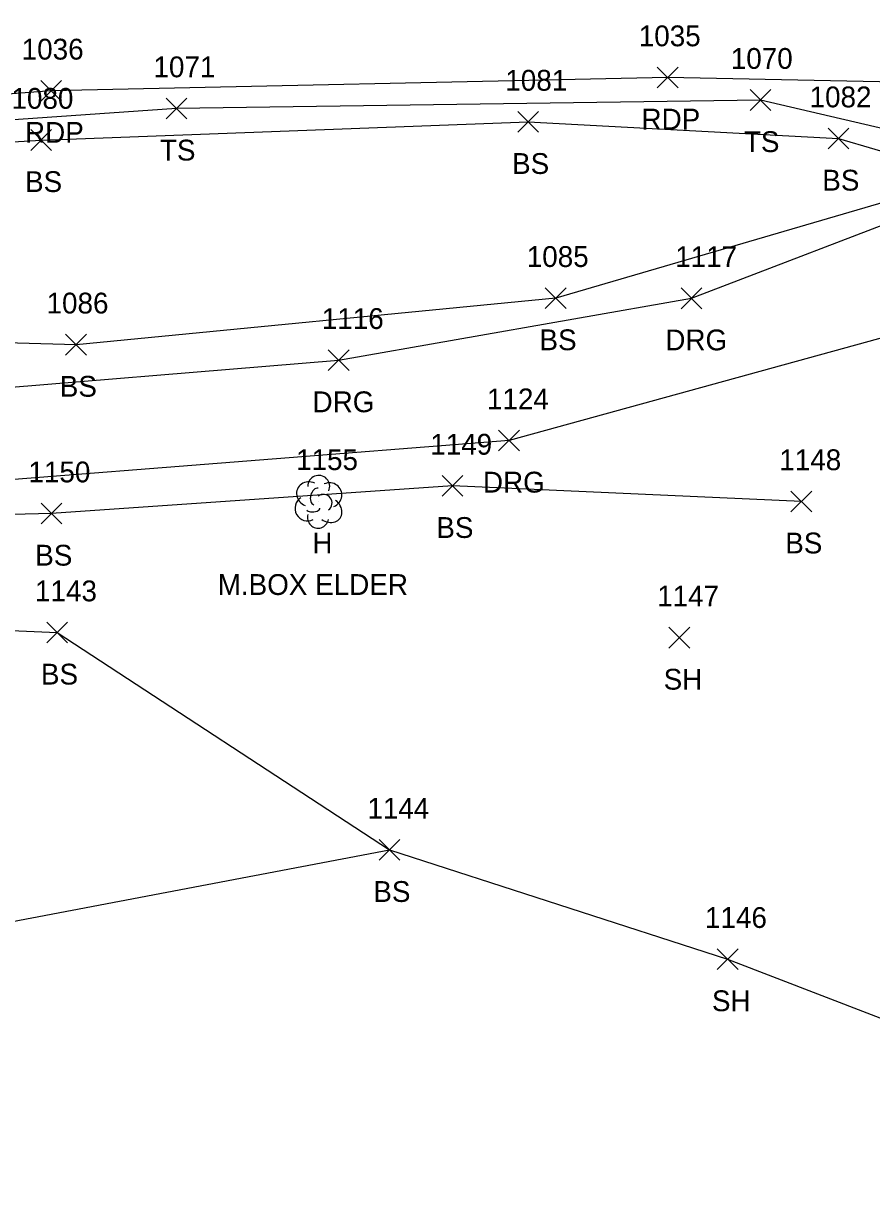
# Model space of a CAD drawing. Extents: x 1633660 to 1636532, y 388643 to 392631.
# Drawn here: x 1633824.5 to 1633906, y 388648.5 to 388760.6 of the extents above; entities that cross this region are included whole.
import ezdxf

# ---------------------------------------------------------------- set-up
doc = ezdxf.new("R2010")
doc.units = 0
for name, color, linetype in [('L_A', 7, 'Continuous'), ('L_C', 7, 'Continuous'), ('L_I', 7, 'Continuous'), ('L_TIC', 7, 'Continuous'), ('LELB', 7, 'Continuous'), ('LSOGP', 7, 'Continuous'), ('LTD', 7, 'Continuous'), ('P_A', 7, 'Continuous'), ('P_I', 7, 'Continuous'), ('P_TIC', 7, 'Continuous'), ('PET', 7, 'Continuous'), ('R_A', 7, 'Continuous'), ('R_I', 7, 'Continuous'), ('R_TIC', 7, 'Continuous'), ('RDG', 7, 'Continuous')]:
    doc.layers.add(name, color=color, linetype=linetype)

msp = doc.modelspace()

# ---------------------------------------------------------------- linework, layer by layer
at = {"layer": 'L_TIC'}
for points in [[(1633894.3, 388752.2), (1633896.3, 388754.2)], [(1633896.3, 388752.2), (1633894.3, 388754.2)], [(1633838.2, 388751.39), (1633840.2, 388753.39)], [(1633840.2, 388751.39), (1633838.2, 388753.39)], [(1633871.99, 388750.1), (1633873.99, 388752.1)], [(1633873.99, 388750.1), (1633871.99, 388752.1)], [(1633825.21, 388748.36), (1633827.21, 388750.36)], [(1633827.21, 388748.36), (1633825.21, 388750.36)], [(1633901.8, 388748.5), (1633903.8, 388750.5)], [(1633903.8, 388748.5), (1633901.8, 388750.5)], [(1633874.63, 388733.16), (1633876.63, 388735.16)], [(1633876.63, 388733.16), (1633874.63, 388735.16)], [(1633828.55, 388728.69), (1633830.55, 388730.69)], [(1633830.55, 388728.69), (1633828.55, 388730.69)], [(1633864.72, 388715.12), (1633866.72, 388717.12)], [(1633866.72, 388715.12), (1633864.72, 388717.12)], [(1633898.23, 388713.63), (1633900.23, 388715.63)], [(1633900.23, 388713.63), (1633898.23, 388715.63)], [(1633826.19, 388712.46), (1633828.19, 388714.46)], [(1633828.19, 388712.46), (1633826.19, 388714.46)], [(1633826.74, 388701.03), (1633828.74, 388703.03)], [(1633828.74, 388701.03), (1633826.74, 388703.03)], [(1633886.51, 388700.54), (1633888.51, 388702.54)], [(1633888.51, 388700.54), (1633886.51, 388702.54)], [(1633858.67, 388680.14), (1633860.67, 388682.14)], [(1633860.67, 388680.14), (1633858.67, 388682.14)], [(1633891.15, 388669.64), (1633893.15, 388671.64)], [(1633893.15, 388669.64), (1633891.15, 388671.64)]]:
    msp.add_lwpolyline(points, dxfattribs=at)
at = {"layer": 'LELB'}
for points in [[(1633911.66, 388744), (1633911.1, 388749.51), (1633895.3, 388753.2), (1633839.2, 388752.39), (1633786.72, 388748.73), (1633746.63, 388742.98), (1633714.32, 388735.32), (1633689.52, 388727.84)], [(1633690.14, 388726.28), (1633715.09, 388734.26), (1633748.91, 388740.99), (1633779.57, 388746.6), (1633826.21, 388749.36), (1633872.99, 388751.1), (1633902.8, 388749.5), (1633909.78, 388747.45), (1633910.04, 388744.21), (1633875.63, 388734.16), (1633829.55, 388729.69), (1633792.31, 388730.74), (1633761.73, 388730.77), (1633732.76, 388723.1), (1633695, 388705.89)], [(1633899.23, 388714.63), (1633865.72, 388716.12), (1633827.19, 388713.46), (1633798.26, 388712.72), (1633759.2, 388709.64)], [(1633782.89, 388704), (1633827.74, 388702.03), (1633859.67, 388681.14)]]:
    msp.add_lwpolyline(points, dxfattribs=at)
at = {"layer": 'LSOGP'}
msp.add_lwpolyline([(1633680.44, 388762.93), (1633681.12, 388754.49), (1633685.21, 388740.89), (1633689.74, 388728.83), (1633689.52, 388727.84), (1633690.14, 388726.28), (1633690.46, 388723.26), (1633692.38, 388718.01), (1633695, 388705.89), (1633695.31, 388701.36), (1633696.84, 388696.34), (1633699.77, 388685.7), (1633699.9, 388681.29), (1633701.68, 388675.06), (1633702.22, 388648.9), (1633731.73, 388648.49), (1633763.03, 388661.82), (1633790.65, 388672.13), (1633820.73, 388673.74), (1633859.67, 388681.14), (1633892.15, 388670.64), (1633924.06, 388658.35)], dxfattribs=at)
at = {"layer": 'LTD'}
msp.add_line((1633852.82, 388714.64), (1633852.82, 388714.64), dxfattribs=at)
msp.add_line((1633852.82, 388714.64), (1633852.82, 388714.64), dxfattribs=at)
msp.add_arc((1633852.87, 388716.08), 1.05, 335.5272, 180.9563, dxfattribs=at)
for centre, major_axis, ratio, start_param, end_param in [((1633852.03, 388715.31), (1.21, -0.51), 0.895232, 1.570796, 4.712389), ((1633853.86, 388715.23), (-1.14, -0.48), 0.949671, 1.570796, 4.712389), ((1633851.74, 388713.94), (0.58, -1.04), 0.959034, 3.141593, 6.283185), ((1633852.61, 388715.1), (-0.208, -0.792), 0.645439, 3.141593, 6.283185), ((1633853.32, 388714.48), (-0.5, 0.667), 0.989748, 3.141593, 6.283185), ((1633852.36, 388713.89), (-0.625, -0.083), 0.423636, 0, 3.141593), ((1633853.82, 388713.81), (-1.09, 0.79), 0.841452, 1.570796, 4.712389), ((1633852.82, 388713.14), (0.26, 1.06), 0.942809, 1.570796, 4.712389)]:
    msp.add_ellipse(centre, major_axis=major_axis, ratio=ratio, start_param=start_param, end_param=end_param, dxfattribs=at)
at = {"layer": 'P_TIC'}
for points in [[(1633885.38, 388754.37), (1633887.38, 388756.37)], [(1633887.38, 388754.37), (1633885.38, 388756.37)], [(1633826.16, 388753.09), (1633828.16, 388755.09)], [(1633828.16, 388753.09), (1633826.16, 388755.09)]]:
    msp.add_lwpolyline(points, dxfattribs=at)
at = {"layer": 'PET'}
msp.add_lwpolyline([(1634233.66, 388838.29), (1634176.14, 388816.11), (1634127.42, 388797.4), (1634083.73, 388783.04), (1634035.91, 388770.06), (1633987.08, 388760.24), (1633936.49, 388754.34), (1633886.38, 388755.37), (1633827.16, 388754.09), (1633779.6, 388750.43), (1633734.35, 388742.35), (1633709.35, 388735.6), (1633689.74, 388728.83)], dxfattribs=at)
at = {"layer": 'R_TIC'}
for points in [[(1633887.67, 388733.15), (1633889.67, 388735.15)], [(1633889.67, 388733.15), (1633887.67, 388735.15)], [(1633853.78, 388727.2), (1633855.78, 388729.2)], [(1633855.78, 388727.2), (1633853.78, 388729.2)], [(1633870.15, 388719.48), (1633872.15, 388721.48)], [(1633872.15, 388719.48), (1633870.15, 388721.48)]]:
    msp.add_lwpolyline(points, dxfattribs=at)
at = {"layer": 'RDG'}
for points in [[(1633696.84, 388696.34), (1633718.61, 388710.13), (1633753.19, 388721.71), (1633815.96, 388725.01), (1633854.78, 388728.2), (1633888.67, 388734.15), (1633912.07, 388743.14), (1633914.78, 388746.85), (1633911.44, 388754.3)], [(1633944.95, 388753.7), (1633930.18, 388745.75), (1633913.62, 388732.19), (1633871.15, 388720.48), (1633820.72, 388716.51), (1633780.18, 388714.86), (1633742.93, 388709.56), (1633718.39, 388700.15), (1633699.77, 388685.7)]]:
    msp.add_lwpolyline(points, dxfattribs=at)

# ---------------------------------------------------------------- texts
at = {"layer": 'L_A'}
for s, p in [('TS', (1633893.71, 388748.2)), ('TS', (1633837.61, 388747.39)), ('BS', (1633871.44, 388746.1)), ('BS', (1633824.65, 388744.36)), ('BS', (1633901.24, 388744.5)), ('BS', (1633874.07, 388729.16)), ('BS', (1633827.99, 388724.69)), ('BS', (1633864.16, 388711.12)), ('H', (1633852.25, 388709.64)), ('BS', (1633897.68, 388709.63)), ('BS', (1633825.63, 388708.46)), ('BS', (1633826.18, 388697.03)), ('SH', (1633886, 388696.54)), ('BS', (1633858.11, 388676.14)), ('SH', (1633890.64, 388665.64))]:
    msp.add_text(s, height=2, dxfattribs=at).set_placement(p)
at = {"layer": 'L_C'}
msp.add_text('M.BOX ELDER', height=2, dxfattribs=at).set_placement((1633843.16, 388705.64))
at = {"layer": 'L_I'}
for s, p in [('1070', (1633892.45, 388756.2)), ('1071', (1633836.99, 388755.39)), ('1081', (1633870.79, 388754.1)), ('1080', (1633823.35, 388752.36)), ('1082', (1633900.02, 388752.5)), ('1085', (1633872.85, 388737.16)), ('1086', (1633826.72, 388732.69)), ('1149', (1633863.58, 388719.12)), ('1155', (1633850.69, 388717.64)), ('1148', (1633897.11, 388717.63)), ('1150', (1633824.98, 388716.46)), ('1143', (1633825.61, 388705.03)), ('1147', (1633885.38, 388704.54)), ('1144', (1633857.54, 388684.14)), ('1146', (1633889.97, 388673.64))]:
    msp.add_text(s, height=2, dxfattribs=at).set_placement(p)
at = {"layer": 'P_A'}
for p in [(1633883.87, 388750.37), (1633824.65, 388749.09)]:
    msp.add_text('RDP', height=2, dxfattribs=at).set_placement(p)
at = {"layer": 'P_I'}
for s, p in [('1035', (1633883.61, 388758.37)), ('1036', (1633824.33, 388757.09))]:
    msp.add_text(s, height=2, dxfattribs=at).set_placement(p)
at = {"layer": 'R_A'}
for p in [(1633886.16, 388729.15), (1633852.27, 388723.2), (1633868.64, 388715.48)]:
    msp.add_text('DRG', height=2, dxfattribs=at).set_placement(p)
at = {"layer": 'R_I'}
for s, p in [('1117', (1633887.11, 388737.15)), ('1116', (1633853.16, 388731.2)), ('1124', (1633869.03, 388723.48))]:
    msp.add_text(s, height=2, dxfattribs=at).set_placement(p)

doc.saveas('drawing.dxf')
